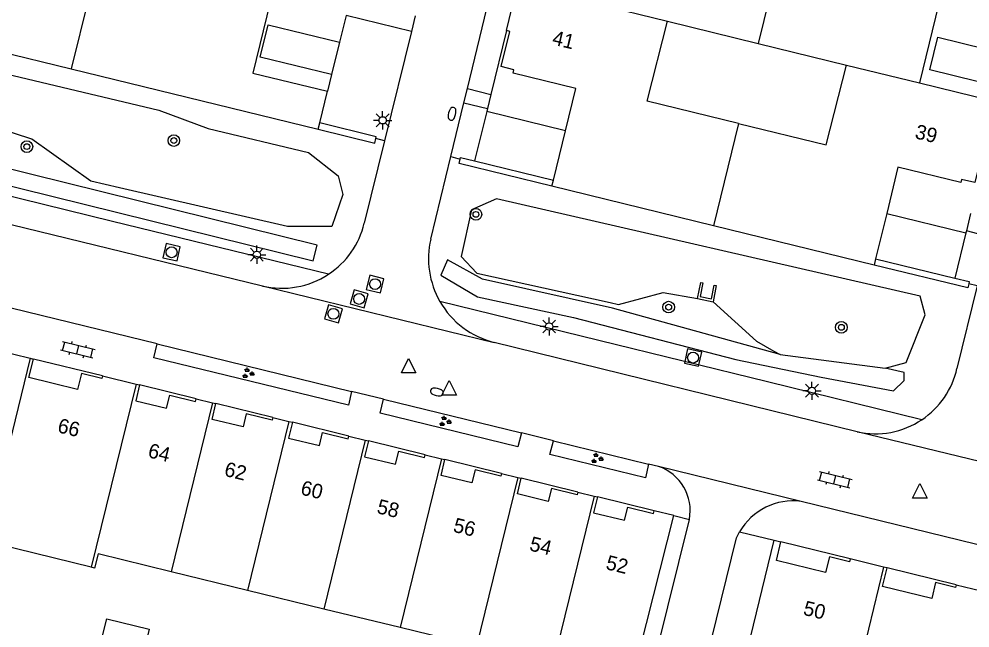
# Model space of a CAD drawing. Extents: x 128999 to 131010, y 395498 to 399007.
# Drawn here: x 129044.8 to 129110.2, y 397914.8 to 397956.7 of the extents above; entities that cross this region are included whole.
import ezdxf

# ---------------------------------------------------------------- set-up
doc = ezdxf.new("R2010")
doc.units = 0
for name, color, linetype in [('gg-afsc-muur', 7, 'Continuous'), ('gg-anno-huisnummerreeks BGT', 7, 'Continuous'), ('gg-bbg-gedigitaliseerde bebouwing', 7, 'Continuous'), ('gg-bbg-gedigitaliseerde bijgebouw', 7, 'Continuous'), ('gg-bbg-hoofdgebouw', 7, 'Continuous'), ('gg-bbg-luifel en loopbrug', 7, 'Continuous'), ('gg-bbg-onder overbouw', 7, 'Continuous'), ('gg-bbg-pand overbouw', 7, 'Continuous'), ('gg-bbg-tussenscheiding', 7, 'Continuous'), ('gg-knt-verharding', 7, 'Continuous'), ('gg-kntw-wadi', 7, 'Continuous'), ('gg-kwrk-uitstroombak niveau min 01', 7, 'Continuous'), ('gt-grn-groengrens', 7, 'Continuous'), ('gt-grn-weggrens', 7, 'Continuous'), ('gt-symb-boom', 7, 'Continuous'), ('gt-symb-brandkraan', 7, 'Continuous'), ('gt-symb-groenvak', 7, 'Continuous'), ('gt-symb-klinker verharding', 7, 'Continuous'), ('gt-symb-lichtmast', 7, 'Continuous'), ('gt-symb-rioolschacht', 7, 'Continuous'), ('gt-symb-waterafsluiter', 7, 'Continuous')]:
    doc.layers.add(name, color=color, linetype=linetype)

# ---------------------------------------------------------------- blocks, each defined once
blk = doc.blocks.new('gt0-LMAST')
at = {"layer": 'gt-symb-lichtmast'}
for p, q in [((-0.182, 0.173), (-0.447, 0.438)), ((-0.005, 0.246), (-0.005, 0.621)), ((0.172, 0.173), (0.437, 0.438)), ((-0.255, -0.004), (-0.63, -0.004)), ((-0.182, -0.181), (-0.447, -0.446)), ((-0.005, -0.254), (-0.005, -0.629)), ((0.437, -0.446), (0.172, -0.181)), ((0.245, -0.004), (0.62, -0.004))]:
    blk.add_line(p, q, dxfattribs=at)
blk.add_circle((-0.005, -0.004), 0.25, dxfattribs=at)
blk = doc.blocks.new('gt0-BOOM')
at = {"layer": 'gt-symb-boom'}
for radius in [0.4, 0.2]:
    blk.add_circle((0, 0), radius, dxfattribs=at)
blk = doc.blocks.new('gt0-BR')
at = {"layer": 'gt-symb-brandkraan'}
for centre, radius, start, end in [((-0.244, 0), 0.206, 107.56694, 252.43307), ((0.599, -2.664), 3, 106.89205, 107.56694), ((0, -0.691), 0.938, 73.10799, 106.89205), ((-0.599, -2.664), 3, 72.43309, 73.10799), ((0.244, 0), 0.206, 287.56695, 72.43309), ((0.599, 2.664), 3, 252.43307, 253.10797), ((0, 0.691), 0.938, 253.10797, 286.89206), ((-0.599, 2.664), 3, 286.89206, 287.56695)]:
    blk.add_arc(centre, radius, start, end, dxfattribs=at)
blk = doc.blocks.new('gt0-WAFSL')
at = {"layer": 'gt-symb-waterafsluiter'}
for p, q in [((-0.5, -0.333), (0, 0.667)), ((0, 0.667), (0.5, -0.333)), ((0.5, -0.333), (-0.5, -0.333))]:
    blk.add_line(p, q, dxfattribs=at)
blk = doc.blocks.new('gt0-KL1')
at = {"layer": 'gt-symb-klinker verharding'}
for p, q in [((-1.15, 0.3), (1.15, 0.3)), ((-1, -0.3), (-1, 0.3)), ((-0.5, 0.3), (-0.5, 0.45)), ((0, -0.3), (0, 0.3)), ((0.5, 0.3), (0.5, 0.45)), ((1, -0.3), (1, 0.3)), ((-1.15, -0.3), (1.15, -0.3)), ((-0.5, -0.45), (-0.5, -0.3)), ((0.5, -0.45), (0.5, -0.3))]:
    blk.add_line(p, q, dxfattribs=at)
blk = doc.blocks.new('gt0-GRVAK')
at = {"layer": 'gt-symb-groenvak'}
for p, q in [((-0.11, 0.189), (-0.228, 0.24)), ((-0.182, 0.153), (0.088, 0.153)), ((-0.091, 0.211), (-0.156, 0.322)), ((-0.047, 0.214), (-0.047, 0.393)), ((-0.004, 0.211), (0.061, 0.322)), ((0.015, 0.189), (0.133, 0.24)), ((0.262, -0.052), (0.197, 0.059)), ((0.305, -0.049), (0.305, 0.13)), ((0.349, -0.052), (0.414, 0.059)), ((-0.245, -0.228), (-0.363, -0.177)), ((-0.318, -0.264), (-0.047, -0.264)), ((-0.226, -0.206), (-0.291, -0.095)), ((-0.183, -0.203), (-0.183, -0.024)), ((-0.139, -0.206), (-0.074, -0.095)), ((-0.12, -0.228), (-0.002, -0.177)), ((0.243, -0.074), (0.125, -0.023)), ((0.17, -0.11), (0.441, -0.11)), ((0.368, -0.074), (0.486, -0.023))]:
    blk.add_line(p, q, dxfattribs=at)
blk = doc.blocks.new('gt0-RS')
at = {"layer": 'gt-symb-rioolschacht'}
blk.add_lwpolyline([(-0.5, -0.5), (0.5, -0.5), (0.5, 0.5), (-0.5, 0.5)], close=True, dxfattribs=at)
blk.add_circle((0, 0), 0.375, dxfattribs=at)

msp = doc.modelspace()

# ---------------------------------------------------------------- linework, layer by layer
at = {"layer": 'gg-afsc-muur'}
msp.add_line((129035.724, 397956.4), (129048.412, 397953.291), dxfattribs=at)
for points in [[(129065.393, 397949.131), (129069.273, 397948.181), (129069.344, 397948.497)], [(129069.344, 397948.497), (129069.372, 397948.623), (129065.5, 397949.569)], [(129075.155, 397947.082), (129075.179, 397947.194), (129076.141, 397946.959)], [(129081.458, 397945.21), (129075.085, 397946.769), (129075.155, 397947.082)], [(129110.11, 397938.511), (129110.039, 397938.221), (129103.599, 397939.796)], [(129109.154, 397938.901), (129110.146, 397938.658), (129110.11, 397938.511)]]:
    msp.add_lwpolyline(points, dxfattribs=at)
at = {"layer": 'gg-bbg-gedigitaliseerde bebouwing'}
for p, q in [((129089.402, 397956.557), (129095.635, 397955.032)), ((129095.635, 397955.032), (129101.702, 397953.547))]:
    msp.add_line(p, q, dxfattribs=at)
for points in [[(129094.291, 397949.54), (129088.008, 397951.078), (129089.402, 397956.557)], [(129094.291, 397949.54), (129100.308, 397948.068), (129101.702, 397953.547)]]:
    msp.add_lwpolyline(points, dxfattribs=at)
at = {"layer": 'gg-bbg-gedigitaliseerde bijgebouw'}
msp.add_lwpolyline([(129050.14, 397912.554), (129050.853, 397915.468), (129053.767, 397914.755), (129053.054, 397911.841), (129050.14, 397912.554)], dxfattribs=at)
at = {"layer": 'gg-bbg-hoofdgebouw'}
for p, q in [((129051.459, 397965.713), (129048.412, 397953.291)), ((129078.332, 397955.916), (129079.143, 397959.236)), ((129048.412, 397953.291), (129065.393, 397949.131)), ((129065.5, 397949.569), (129066.034, 397951.756)), ((129065.393, 397949.131), (129065.5, 397949.569)), ((129081.562, 397945.636), (129082.392, 397949.036)), ((129081.458, 397945.21), (129081.562, 397945.636)), ((129092.566, 397942.494), (129081.458, 397945.21)), ((129104.466, 397943.341), (129103.706, 397940.233)), ((129103.599, 397939.796), (129092.566, 397942.494)), ((129103.706, 397940.233), (129103.599, 397939.796)), ((129043.308, 397933.954), (129045.595, 397933.387)), ((129045.595, 397933.387), (129045.822, 397933.331)), ((129050.567, 397932.174), (129052.879, 397931.611)), ((129052.879, 397931.611), (129053.111, 397931.555)), ((129057.008, 397930.602), (129058.122, 397930.329)), ((129058.122, 397930.329), (129058.364, 397930.27)), ((129062.267, 397929.315), (129063.374, 397929.044)), ((129063.374, 397929.044), (129063.614, 397928.985)), ((129067.502, 397928.034), (129068.617, 397927.761)), ((129068.617, 397927.761), (129068.844, 397927.706)), ((129072.752, 397926.749), (129073.86, 397926.478)), ((129073.86, 397926.478), (129074.105, 397926.418)), ((129077.996, 397925.466), (129079.113, 397925.193)), ((129079.113, 397925.193), (129079.345, 397925.136)), ((129083.232, 397924.182), (129084.356, 397923.909)), ((129084.356, 397923.909), (129084.587, 397923.853)), ((129086.897, 397910.983), (129089.832, 397922.57)), ((129089.832, 397922.57), (129088.483, 397922.897)), ((129049.797, 397919.018), (129042.516, 397920.804)), ((129094.84, 397913.083), (129096.735, 397920.867)), ((129096.735, 397920.867), (129097.196, 397920.752)), ((129104.259, 397919.026), (129101.964, 397919.589)), ((129104.494, 397918.968), (129104.259, 397919.026)), ((129060.531, 397917.424), (129055.278, 397918.708)), ((129109.246, 397917.814), (129111.544, 397917.248)), ((129065.774, 397916.143), (129060.531, 397917.424)), ((129071.018, 397914.862), (129065.774, 397916.143)), ((129076.271, 397913.579), (129071.018, 397914.862))]:
    msp.add_line(p, q, dxfattribs=at)
for points in [[(129061.648, 397963.009), (129060.375, 397957.772), (129061.55, 397957.486), (129061.671, 397957.982), (129062.098, 397957.878), (129060.908, 397952.986), (129066.034, 397951.756)], [(129114.313, 397959.974), (129114.099, 397960.027), (129113.508, 397957.608), (129112.614, 397957.825), (129112.562, 397957.612), (129108.257, 397958.658), (129106.717, 397952.323)], [(129082.392, 397949.036), (129083.098, 397951.931), (129078.785, 397952.984), (129078.844, 397953.228), (129077.958, 397953.444), (129078.565, 397955.859), (129078.332, 397955.916)], [(129106.717, 397952.323), (129111.76, 397951.097), (129111.796, 397951.242), (129112.155, 397951.154)], [(129111.341, 397947.839), (129111.118, 397947.894), (129110.523, 397945.464), (129109.61, 397945.687), (129109.556, 397945.463), (129105.243, 397946.518), (129104.466, 397943.341)], [(129055.278, 397918.708), (129050.258, 397919.934), (129050.02, 397918.963), (129049.797, 397919.018)]]:
    msp.add_lwpolyline(points, dxfattribs=at)
at = {"layer": 'gg-bbg-luifel en loopbrug'}
for p, q in [((129066.857, 397955.127), (129066.311, 397952.893)), ((129076.974, 397950.363), (129076.141, 397946.959)), ((129082.392, 397949.036), (129076.974, 397950.363)), ((129076.141, 397946.959), (129081.562, 397945.636)), ((129104.466, 397943.341), (129109.914, 397942.007)), ((129109.914, 397942.007), (129109.154, 397938.901)), ((129103.706, 397940.233), (129109.154, 397938.901))]:
    msp.add_line(p, q, dxfattribs=at)
for points in [[(129066.311, 397952.893), (129061.403, 397954.093), (129061.95, 397956.327), (129066.857, 397955.127)], [(129112.367, 397952.018), (129107.433, 397953.225), (129107.98, 397955.46), (129112.913, 397954.252)]]:
    msp.add_lwpolyline(points, dxfattribs=at)
at = {"layer": 'gg-bbg-onder overbouw'}
for points in [[(129050.567, 397932.174), (129050.522, 397931.99), (129049.118, 397932.334), (129048.849, 397931.241), (129045.51, 397932.059), (129045.822, 397933.331)], [(129053.111, 397931.555), (129052.846, 397930.47), (129054.967, 397929.951), (129055.189, 397930.844), (129056.953, 397930.412), (129057.008, 397930.602)], [(129062.267, 397929.315), (129062.222, 397929.13), (129060.449, 397929.564), (129060.235, 397928.662), (129058.101, 397929.184), (129058.364, 397930.27)], [(129063.614, 397928.985), (129063.348, 397927.9), (129065.471, 397927.38), (129065.692, 397928.281), (129067.457, 397927.85), (129067.502, 397928.034)], [(129068.844, 397927.706), (129068.581, 397926.619), (129070.712, 397926.098), (129070.935, 397926.998), (129072.699, 397926.567), (129072.752, 397926.749)], [(129077.996, 397925.466), (129077.95, 397925.281), (129076.17, 397925.717), (129075.949, 397924.816), (129073.834, 397925.334), (129074.105, 397926.418)], [(129083.232, 397924.182), (129083.187, 397923.997), (129081.43, 397924.43), (129081.21, 397923.529), (129079.084, 397924.069), (129079.345, 397925.136)], [(129084.587, 397923.853), (129084.322, 397922.768), (129086.443, 397922.249), (129086.666, 397923.146), (129088.43, 397922.714), (129088.483, 397922.897)], [(129101.964, 397919.589), (129101.916, 397919.395), (129100.529, 397919.736), (129100.264, 397918.658), (129096.885, 397919.49), (129097.196, 397920.752)], [(129109.246, 397917.814), (129109.199, 397917.623), (129107.829, 397917.958), (129107.564, 397916.872), (129104.184, 397917.699), (129104.494, 397918.968)]]:
    msp.add_lwpolyline(points, dxfattribs=at)
at = {"layer": 'gg-bbg-pand overbouw'}
for p, q in [((129050.567, 397932.174), (129045.822, 397933.331)), ((129057.008, 397930.602), (129053.111, 397931.555)), ((129062.267, 397929.315), (129058.364, 397930.27)), ((129067.502, 397928.034), (129063.614, 397928.985)), ((129072.752, 397926.749), (129068.844, 397927.706)), ((129077.996, 397925.466), (129074.105, 397926.418)), ((129083.232, 397924.182), (129079.345, 397925.136)), ((129088.483, 397922.897), (129084.587, 397923.853)), ((129101.964, 397919.589), (129097.196, 397920.752)), ((129109.246, 397917.814), (129104.494, 397918.968))]:
    msp.add_line(p, q, dxfattribs=at)
at = {"layer": 'gg-bbg-tussenscheiding'}
for p, q in [((129097.253, 397961.641), (129095.635, 397955.032)), ((129084.529, 397957.754), (129089.402, 397956.557)), ((129101.702, 397953.547), (129106.717, 397952.323)), ((129094.291, 397949.54), (129092.566, 397942.494)), ((129045.595, 397933.387), (129042.516, 397920.804)), ((129052.879, 397931.611), (129049.797, 397919.018)), ((129058.122, 397930.329), (129055.278, 397918.708)), ((129063.374, 397929.044), (129060.531, 397917.424)), ((129068.617, 397927.761), (129065.774, 397916.143)), ((129073.86, 397926.478), (129071.018, 397914.862)), ((129079.113, 397925.193), (129076.271, 397913.579)), ((129084.356, 397923.909), (129081.514, 397912.298)), ((129104.259, 397919.026), (129101.183, 397906.454))]:
    msp.add_line(p, q, dxfattribs=at)
at = {"layer": 'gg-knt-verharding'}
for p, q in [((129075.644, 397951.933), (129078.366, 397963.133)), ((129067.306, 397956.967), (129066.857, 397955.127)), ((129071.801, 397955.858), (129067.306, 397956.967)), ((129072.068, 397956.943), (129071.801, 397955.858)), ((129071.801, 397955.858), (129069.952, 397948.34)), ((129078.332, 397955.916), (129077.258, 397951.527)), ((129066.311, 397952.893), (129066.034, 397951.756)), ((129075.408, 397950.961), (129075.644, 397951.933)), ((129075.644, 397951.933), (129077.258, 397951.527)), ((129077.258, 397951.527), (129077.022, 397950.561)), ((129074.507, 397947.254), (129075.408, 397950.961)), ((129075.408, 397950.961), (129077.022, 397950.561)), ((129077.022, 397950.561), (129076.974, 397950.363)), ((129018.979, 397948.779), (129061.557, 397938.356)), ((129069.952, 397948.34), (129069.344, 397948.497)), ((129051.254, 397942.796), (129029.127, 397948.214)), ((129069.952, 397948.34), (129068.557, 397942.67)), ((129073.132, 397941.576), (129074.507, 397947.254)), ((129074.507, 397947.254), (129075.155, 397947.082)), ((129054.323, 397934.37), (129017.613, 397943.329)), ((129110.239, 397943.334), (129109.947, 397942.141)), ((129066.098, 397939.162), (129051.254, 397942.796)), ((129109.947, 397942.141), (129109.914, 397942.007)), ((129111.516, 397941.747), (129109.947, 397942.141)), ((129110.686, 397938.369), (129109.3, 397932.692)), ((129110.686, 397938.369), (129110.11, 397938.511)), ((129084.691, 397934.605), (129073.757, 397937.286)), ((129054.323, 397934.37), (129067.688, 397931.099)), ((129102.435, 397928.328), (129077.49, 397934.475)), ((129096.281, 397931.763), (129084.691, 397934.605)), ((129106.886, 397929.163), (129096.281, 397931.763)), ((129069.885, 397930.568), (129067.688, 397931.099)), ((129069.885, 397930.568), (129079.364, 397928.254)), ((129081.555, 397927.707), (129079.364, 397928.254)), ((129081.555, 397927.707), (129088.106, 397926.112)), ((129088.773, 397925.951), (129088.106, 397926.112)), ((129133.94, 397914.868), (129098.584, 397923.543)), ((129084.221, 397895.127), (129090.904, 397922.306))]:
    msp.add_line(p, q, dxfattribs=at)
for points in [[(129067.688, 397931.099), (129067.463, 397930.15), (129054.096, 397933.419), (129054.323, 397934.37)], [(129079.364, 397928.254), (129079.12, 397927.303), (129069.657, 397929.616), (129069.885, 397930.568)], [(129088.106, 397926.112), (129087.885, 397925.166), (129081.323, 397926.768), (129081.555, 397927.707)], [(129087.572, 397894.297), (129094.148, 397921.035), (129094.358, 397921.453)]]:
    msp.add_lwpolyline(points, dxfattribs=at)
for centre, radius, start, end in [((129062.893, 397944.025), 5.824, 303.39066, 346.55079), ((129078.901, 397940.226), 5.925, 166.82881, 209.74913), ((129062.889, 397944.046), 5.844, 256.82288, 303.30678), ((129078.901, 397940.233), 5.928, 209.80634, 256.23317), ((129103.684, 397933.944), 5.754, 303.81507, 347.43705), ((129103.686, 397933.94), 5.75, 257.43366, 303.81653), ((129087.741, 397922.902), 3.219, 349.32224, 71.30199), ((129098.027, 397919.352), 4.227, 82.42446, 150.20562)]:
    msp.add_arc(centre, radius, start, end, dxfattribs=at)
at = {"layer": 'gg-kntw-wadi'}
for p, q in [((129096.718, 397933.886), (129097.154, 397933.638)), ((129097.154, 397933.638), (129104.352, 397932.706))]:
    msp.add_line(p, q, dxfattribs=at)
for points in [[(129029.92, 397950.883), (129018.361, 397953.862), (129016.304, 397955.86), (129016.943, 397958.475), (129018.21, 397959.091), (129054.444, 397950.456), (129057.825, 397949.193), (129064.735, 397947.536), (129066.761, 397945.935), (129067.081, 397944.657), (129066.326, 397942.45), (129063.289, 397942.449), (129051.727, 397945.105)], [(129051.727, 397945.105), (129049.758, 397945.557), (129045.7, 397948.462), (129040.007, 397950.312)], [(129104.352, 397932.706), (129105.814, 397933.102), (129107.113, 397936.364), (129106.759, 397937.653), (129077.649, 397944.348), (129075.925, 397943.598), (129075.218, 397940.378), (129076.304, 397939.235), (129085.465, 397937.22)], [(129085.465, 397937.22), (129086.041, 397937.093), (129089.1, 397937.905), (129091.458, 397937.486)], [(129092.529, 397937.271), (129095.527, 397934.565), (129096.718, 397933.886)]]:
    msp.add_lwpolyline(points, dxfattribs=at)
at = {"layer": 'gg-kwrk-uitstroombak niveau min 01'}
msp.add_line((129091.458, 397937.486), (129092.529, 397937.271), dxfattribs=at)
msp.add_lwpolyline([(129091.458, 397937.486), (129091.681, 397938.594), (129091.828, 397938.564), (129091.641, 397937.633), (129092.417, 397937.477), (129092.604, 397938.408), (129092.751, 397938.379), (129092.529, 397937.271)], dxfattribs=at)
at = {"layer": 'gt-grn-groengrens'}
for points in [[(129015.764, 397952.278), (129065.053, 397940.084), (129065.323, 397941.172), (129016.001, 397953.375), (129015.764, 397952.278)], [(129097.154, 397933.638), (129085.62, 397936.841), (129076.678, 397938.817), (129074.286, 397940.15), (129073.821, 397939.09)], [(129073.821, 397939.09), (129076.341, 397937.612), (129082.939, 397936.199), (129094.096, 397933.292), (129099.966, 397932.09), (129104.926, 397931.158), (129105.665, 397931.849), (129105.665, 397932.411), (129104.352, 397932.706)]]:
    msp.add_lwpolyline(points, dxfattribs=at)
at = {"layer": 'gt-grn-weggrens'}
for p, q in [((129061.557, 397938.356), (129077.49, 397934.475)), ((129118.348, 397924.465), (129102.435, 397928.328)), ((129098.584, 397923.543), (129088.773, 397925.951)), ((129089.832, 397922.57), (129090.904, 397922.306)), ((129094.358, 397921.453), (129096.735, 397920.867))]:
    msp.add_line(p, q, dxfattribs=at)

# ---------------------------------------------------------------- block references
at = {"layer": 'gt-symb-boom'}
for p in [(129055.468, 397948.358), (129045.366, 397947.939), (129076.235, 397943.283), (129089.481, 397936.903), (129101.351, 397935.513)]:
    msp.add_blockref('gt0-BOOM', p, dxfattribs=at)
at = {"layer": 'gt-symb-brandkraan'}
for p, rotation in [((129074.596, 397950.197), 76.58892814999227), ((129073.549, 397931.066), 167.58922528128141)]:
    msp.add_blockref('gt0-BR', p, dxfattribs=dict(at, rotation=rotation))
at = {"layer": 'gt-symb-groenvak'}
for p in [(129060.552, 397932.348), (129074.091, 397929.044), (129084.534, 397926.5)]:
    msp.add_blockref('gt0-GRVAK', p, dxfattribs=at)
at = {"layer": 'gt-symb-klinker verharding'}
for p, rotation in [((129048.866, 397933.974), -13.758515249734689), ((129100.9, 397925.038), -13.82779503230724)]:
    msp.add_blockref('gt0-KL1', p, dxfattribs=dict(at, rotation=rotation))
at = {"layer": 'gt-symb-lichtmast'}
for p in [(129069.827, 397949.752), (129061.174, 397940.509), (129081.277, 397935.57), (129099.334, 397931.156)]:
    msp.add_blockref('gt0-LMAST', p, dxfattribs=at)
at = {"layer": 'gt-symb-rioolschacht'}
for p, rotation in [((129055.316, 397940.678), -12.771242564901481), ((129069.3, 397938.485), 166.06098564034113), ((129068.205, 397937.466), 163.92082762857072), ((129066.438, 397936.441), -15.425970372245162), ((129091.158, 397933.435), -102.93881062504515)]:
    msp.add_blockref('gt0-RS', p, dxfattribs=dict(at, rotation=rotation))
at = {"layer": 'gt-symb-waterafsluiter'}
for p in [(129071.609, 397932.713), (129074.401, 397931.183), (129106.743, 397924.096)]:
    msp.add_blockref('gt0-WAFSL', p, dxfattribs=at)

# ---------------------------------------------------------------- texts
at = {"layer": 'gg-anno-huisnummerreeks BGT'}
for s, rotation, p in [('41', 346.3, (129081.42, 397954.977)), ('39', 346.2, (129106.354, 397948.525)), ('66', 346.3, (129047.416, 397928.311)), ('64', 346.2, (129053.63, 397926.592)), ('62', 346.2, (129058.877, 397925.316)), ('60', 346.3, (129064.124, 397924.031)), ('58', 346.3, (129069.369, 397922.747)), ('56', 346.2, (129074.613, 397921.465)), ('54', 346.2, (129079.855, 397920.182)), ('52', 346.2, (129085.103, 397918.895)), ('50', 346.3, (129098.672, 397915.759))]:
    msp.add_text(s, height=1, rotation=rotation, dxfattribs=at).set_placement(p)

doc.saveas('drawing.dxf')
